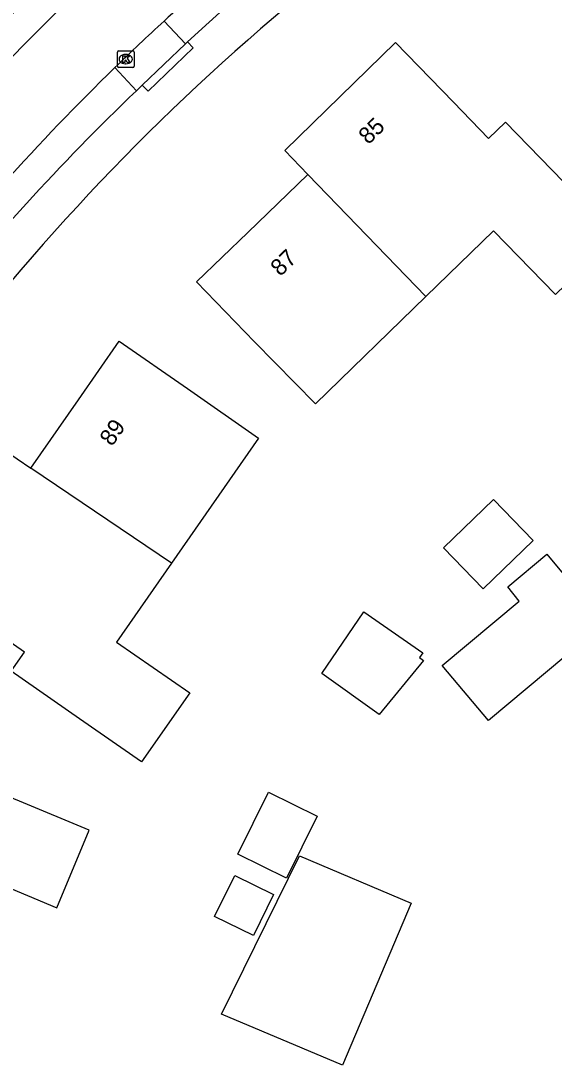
# Model space of a CAD drawing. Extents: x 160457 to 162082, y 388340 to 389736.
# Drawn here: x 161135.8 to 161167.8, y 388404.6 to 388467.4 of the extents above; entities that cross this region are included whole.
import ezdxf

# ---------------------------------------------------------------- set-up
doc = ezdxf.new("R2010")
doc.units = 0
for name, color, linetype in [('IMGEO_Kolk', 7, 'Continuous'), ('IMGEO_Pand', 7, 'Continuous'), ('IMGEO_Pand_nummerreeks', 7, 'Continuous'), ('IMGEO_Parkeervlak_open', 7, 'Continuous'), ('IMGEO_Rijbaan_lokaal_open', 7, 'Continuous'), ('IMGEO_Voetpad_open', 7, 'Continuous')]:
    doc.layers.add(name, color=color, linetype=linetype)

msp = doc.modelspace()

# ---------------------------------------------------------------- linework, layer by layer
at = {"layer": 'IMGEO_Kolk'}
for p, q in [((161141.584, 388464.712), (161141.584, 388465.564)), ((161141.659, 388465.638), (161142.511, 388465.638)), ((161142.072, 388465.418), (161142.097, 388465.418)), ((161142.585, 388465.564), (161142.585, 388464.712)), ((161142.511, 388464.638), (161141.659, 388464.638)), ((161142.095, 388464.858), (161142.07, 388464.858))]:
    msp.add_line(p, q, dxfattribs=at)
for points in [[(161141.584, 388464.712), (161141.584, 388465.564)], [(161141.659, 388465.638), (161142.511, 388465.638)], [(161141.905, 388465.338), (161142.028, 388465.338), (161142.028, 388465.187), (161142.158, 388465.338), (161142.322, 388465.338), (161142.176, 388465.187), (161142.329, 388464.938), (161142.177, 388464.938), (161142.092, 388465.102), (161142.028, 388465.035), (161142.028, 388464.938), (161141.905, 388464.938), (161141.905, 388465.338)], [(161142.585, 388465.564), (161142.585, 388464.712)], [(161142.511, 388464.638), (161141.659, 388464.638)]]:
    msp.add_lwpolyline(points, dxfattribs=at)
for centre, start, end in [((161141.661, 388465.562), 91.55205, 178.44795), ((161141.661, 388465.562), 91.55205, 178.44795), ((161142.509, 388465.562), 1.55205, 88.44795), ((161142.509, 388465.562), 1.55205, 88.44795), ((161141.661, 388464.714), 181.55205, 268.44795), ((161141.661, 388464.714), 181.55205, 268.44795), ((161142.509, 388464.714), 271.55205, 358.44795), ((161142.509, 388464.714), 271.55205, 358.44795)]:
    msp.add_arc(centre, 0.0765, start, end, dxfattribs=at)
for centre, major_axis, ratio, start_param, end_param in [((161142.071, 388465.138), (-0.387, 0.002), 0.722429, 4.712389, 7.853982), ((161142.096, 388465.138), (-0.39, 0.002), 0.717154, 1.570796, 4.712389)]:
    msp.add_ellipse(centre, major_axis=major_axis, ratio=ratio, start_param=start_param, end_param=end_param, dxfattribs=at)
at = {"layer": 'IMGEO_Pand'}
for points in [[(161153.029, 388458.197), (161151.637, 388459.638), (161158.289, 388466.128), (161161.781, 388462.549), (161163.887, 388460.365), (161164.891, 388461.339), (161168.374, 388457.751), (161171.537, 388454.491), (161167.907, 388450.98), (161164.184, 388454.809), (161160.119, 388450.857)], [(161160.119, 388450.857), (161153.484, 388444.407), (161149.814, 388448.14), (161146.34, 388451.736), (161149.412, 388454.703), (161153.029, 388458.197)], [(161153.029, 388458.197), (161160.119, 388450.857)], [(161136.39, 388440.542), (161139.243, 388444.654), (161141.688, 388448.178), (161145.796, 388445.328), (161150.066, 388442.349), (161144.832, 388434.822)], [(161144.832, 388434.822), (161141.535, 388430.08), (161145.926, 388427.027), (161143.037, 388422.891), (161139.31, 388425.478), (161135.203, 388428.33), (161136, 388429.478), (161133.534, 388431.184), (161129.432, 388434.043), (161134.74, 388441.66), (161136.39, 388440.542)], [(161144.832, 388434.822), (161136.39, 388440.542)], [(161163.562, 388433.285), (161161.172, 388435.743), (161164.172, 388438.659), (161166.562, 388436.201), (161163.562, 388433.285)], [(161170.844, 388431.197), (161163.885, 388425.366), (161161.087, 388428.674), (161165.714, 388432.552), (161165.041, 388433.401), (161167.383, 388435.364), (161170.844, 388431.197)], [(161159.982, 388428.97), (161157.301, 388425.723), (161153.856, 388428.194), (161156.387, 388431.91), (161159.927, 388429.439), (161159.725, 388429.149), (161159.982, 388428.97)], [(161130.919, 388411.133), (161133.011, 388416.165), (161137.953, 388414.11), (161139.892, 388418.775), (161135.692, 388420.517), (161131.073, 388422.432), (161130.533, 388421.13), (161123.134, 388424.195), (161119.651, 388415.789)], [(161151.75, 388415.886), (161148.825, 388417.326), (161150.659, 388421.052), (161153.584, 388419.611), (161151.75, 388415.886)], [(161159.233, 388414.389), (161155.113, 388404.649), (161147.844, 388407.72), (161152.522, 388417.223), (161159.233, 388414.389)], [(161150.965, 388414.909), (161149.751, 388412.442), (161147.42, 388413.59), (161148.635, 388416.057), (161150.965, 388414.909)]]:
    msp.add_lwpolyline(points, dxfattribs=at)
at = {"layer": 'IMGEO_Parkeervlak_open'}
for points in [[(161144.392, 388467.428), (161145.676, 388466.051)], [(161142.727, 388463.233), (161141.429, 388464.624)]]:
    msp.add_lwpolyline(points, dxfattribs=at)
at = {"layer": 'IMGEO_Rijbaan_lokaal_open'}
for centre, radius, start, end in [((161250.719, 388353.649), 160.593, 130.74445, 136.5964), ((161247.734, 388354.743), 152.897, 130.52578, 132.52351), ((161236.932, 388366.673), 136.804, 132.56642, 134.27502), ((161240.386, 388362.972), 141.865, 134.23026, 141.98748)]:
    msp.add_arc(centre, radius, start, end, dxfattribs=at)
at = {"layer": 'IMGEO_Voetpad_open'}
for points in [[(161149.552, 388469.523), (161148.405, 388468.541), (161145.799, 388466.169)], [(161145.799, 388466.169), (161146.137, 388465.818), (161143.424, 388463.207), (161143.078, 388463.567)], [(161145.676, 388466.051), (161143.078, 388463.567)], [(161145.676, 388466.051), (161145.799, 388466.169)], [(161143.078, 388463.567), (161142.727, 388463.233)]]:
    msp.add_lwpolyline(points, dxfattribs=at)
for centre, radius, start, end in [((161238.87, 388366.326), 145.056, 130.63793, 137.01006), ((161240.224, 388363.086), 137.464, 127.07169, 154.36404), ((161248.826, 388355.372), 161.976, 133.93788, 144.40835), ((161234.607, 388367.056), 133.011, 133.69105, 141.856)]:
    msp.add_arc(centre, radius, start, end, dxfattribs=at)

# ---------------------------------------------------------------- texts
at = {"layer": 'IMGEO_Pand_nummerreeks'}
for s, rotation, p in [('85', 44.29376, (161156.662, 388459.958)), ('87', 44.00668, (161151.369, 388452.034)), ('89', 55.24636, (161141.263, 388441.811))]:
    msp.add_text(s, height=1, rotation=rotation, dxfattribs=at).set_placement(p)

doc.saveas('drawing.dxf')
